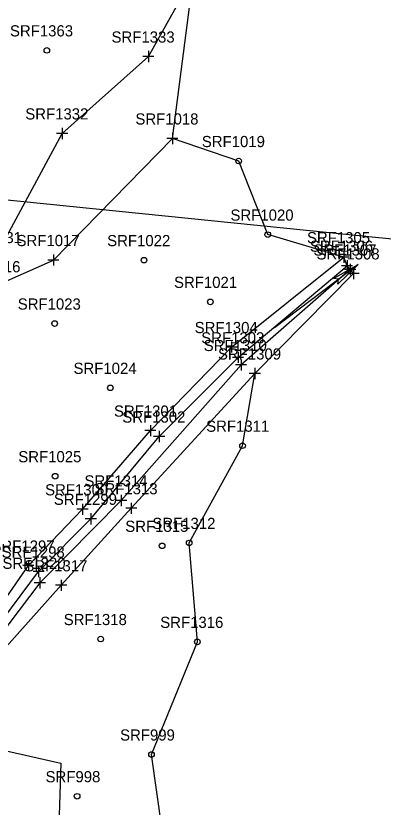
# Model space of a CAD drawing. Extents: x 941041 to 969446, y 397014 to 416764.
# Drawn here: x 952008.6 to 952140.2, y 403997 to 404280.4 of the extents above; entities that cross this region are included whole.
import ezdxf

# ---------------------------------------------------------------- set-up
doc = ezdxf.new("R2010")
doc.units = 0
for name, color, linetype in [('SURVEY - CENTERLINE - Preliminary Text', 7, 'Continuous'), ('SURVEY - DRAINAGE - Area Shapes Text', 7, 'Continuous'), ('SURVEY - DTM - Breaklines', 7, 'Continuous'), ('SURVEY - DTM - Breaklines - Points - Locators', 7, 'Continuous'), ('SURVEY - DTM - Breaklines - Points - Numbers', 7, 'Continuous'), ('SURVEY - DTM - Spot Points - Locators', 7, 'Continuous'), ('SURVEY - DTM - Spot Points - Point Numbers', 7, 'Continuous'), ('SURVEY - DTM GRAPHICS - Boundary Line', 7, 'Continuous'), ('SURVEY - PROPERTY - Property Lines', 7, 'Continuous')]:
    doc.layers.add(name, color=color, linetype=linetype)

msp = doc.modelspace()

# ---------------------------------------------------------------- linework, layer by layer
at = {"layer": 'SURVEY - CENTERLINE - Preliminary Text'}
for p, q in [((951913.33, 404037.86), (952024.7, 404012.72)), ((952024.7, 404012.72), (952019.04, 403831.21))]:
    msp.add_line(p, q, dxfattribs=at)
at = {"layer": 'SURVEY - DRAINAGE - Area Shapes Text'}
msp.add_line((952131.18, 404191.33), (952101.27, 404168.69), dxfattribs=at)
msp.add_lwpolyline([(952131.18, 404191.33), (952123.92, 404184.27), (952124.2, 404186.05), (952122.38, 404186.3)], close=True, dxfattribs=at)
msp.add_lwpolyline([(952131.18, 404191.33), (952123.92, 404184.27), (952124.2, 404186.05), (952122.38, 404186.3), (952131.18, 404191.33)], dxfattribs=at)
at = {"layer": 'SURVEY - DTM - Breaklines'}
for points in [[(951942.68, 404172.35), (951943.08, 404174.78), (951975.7, 404194.4), (952001.26, 404194.01), (952025.19, 404238.31), (952056.08, 404265.84), (952072.19, 404294.74), (952080.11, 404331.03), (952087.04, 404367.44), (952081.05, 404391.72)], [(951944.64, 404008.72), (951946.42, 404046.23), (951948.16, 404089.28), (951953.28, 404130.92), (951954.24, 404160.82), (951971.19, 404175.42), (952000.97, 404183.56), (952022.07, 404192.95), (952064.67, 404236.5)], [(951940.77, 404008.16), (951944.43, 404007.25), (951950.87, 404007.19), (951961.2, 404010.89), (951985.52, 404043.61), (952013.1, 404083.51), (952032.47, 404103.66), (952056.8, 404131.86), (952085.84, 404161.78), (952126.07, 404193.96)], [(952128.36, 404189.55), (952089.26, 404155.36), (952046.39, 404106.85), (952017.19, 404077.34), (951990.79, 404042.54), (951965.63, 404008.74), (951953.95, 404002.9), (951940.25, 404002.85)], [(951940.43, 404006.35), (951950.91, 404005.98), (951961.97, 404009.94), (951987.23, 404041.88), (952016.78, 404081.34), (952035.45, 404100.27), (952059.93, 404129.73), (952088.2, 404158.09), (952127.23, 404190.93)], [(952129.52, 404188.16), (952094.21, 404152.31), (952049.97, 404104.04), (952024.86, 404076.44), (951992.24, 404040.09), (951967.01, 404007.04), (951954.79, 404001.24), (951942.62, 404000.63), (951941.15, 404000.71)]]:
    msp.add_lwpolyline(points, dxfattribs=at)
at = {"layer": 'SURVEY - DTM - Breaklines - Points - Locators'}
for p, q in [((952058.08, 404265.84), (952054.08, 404265.84)), ((952056.08, 404267.84), (952056.08, 404263.84)), ((952025.19, 404240.31), (952025.19, 404236.31)), ((952027.19, 404238.31), (952023.19, 404238.31)), ((952064.67, 404238.5), (952064.67, 404234.5)), ((952066.67, 404236.5), (952062.67, 404236.5)), ((952022.07, 404194.95), (952022.07, 404190.95)), ((952126.07, 404195.96), (952126.07, 404191.96)), ((952024.07, 404192.95), (952020.07, 404192.95)), ((952128.07, 404193.96), (952124.07, 404193.96)), ((952127.23, 404192.93), (952127.23, 404188.93)), ((952128.36, 404191.55), (952128.36, 404187.55)), ((952129.23, 404190.93), (952125.23, 404190.93)), ((952130.36, 404189.55), (952126.36, 404189.55)), ((952129.52, 404190.16), (952129.52, 404186.16)), ((952131.52, 404188.16), (952127.52, 404188.16)), ((952085.84, 404163.78), (952085.84, 404159.78)), ((952087.84, 404161.78), (952083.84, 404161.78)), ((952090.2, 404158.09), (952086.2, 404158.09)), ((952088.2, 404160.09), (952088.2, 404156.09)), ((952091.26, 404155.36), (952087.26, 404155.36)), ((952089.26, 404157.36), (952089.26, 404153.36)), ((952096.21, 404152.31), (952092.21, 404152.31)), ((952094.21, 404154.31), (952094.21, 404150.31)), ((952056.8, 404133.86), (952056.8, 404129.86)), ((952058.8, 404131.86), (952054.8, 404131.86)), ((952061.93, 404129.73), (952057.93, 404129.73)), ((952059.93, 404131.73), (952059.93, 404127.73)), ((952048.39, 404106.85), (952044.39, 404106.85)), ((952046.39, 404108.85), (952046.39, 404104.85)), ((952034.47, 404103.66), (952030.47, 404103.66)), ((952032.47, 404105.66), (952032.47, 404101.66)), ((952051.97, 404104.04), (952047.97, 404104.04)), ((952049.97, 404106.04), (952049.97, 404102.04)), ((952035.45, 404102.27), (952035.45, 404098.27)), ((952037.45, 404100.27), (952033.45, 404100.27)), ((952013.1, 404085.51), (952013.1, 404081.51)), ((952015.1, 404083.51), (952011.1, 404083.51)), ((952018.78, 404081.34), (952014.78, 404081.34)), ((952016.78, 404083.34), (952016.78, 404079.34)), ((952017.19, 404079.34), (952017.19, 404075.34)), ((952024.86, 404078.44), (952024.86, 404074.44)), ((952019.19, 404077.34), (952015.19, 404077.34)), ((952026.86, 404076.44), (952022.86, 404076.44))]:
    msp.add_line(p, q, dxfattribs=at)
at = {"layer": 'SURVEY - DTM - Spot Points - Locators'}
for centre in [(952019.71, 404268.06), (952088.42, 404228.41), (952098.83, 404202.06), (952054.52, 404192.92), (952078.29, 404177.97), (952022.5, 404170.2), (952042.46, 404147.17), (952089.81, 404126.45), (952022.69, 404115.52), (952070.69, 404091.62), (952061, 404090.58), (952039.02, 404057.19), (952073.63, 404056.18), (952057.21, 404015.83), (952030.56, 404000.89)]:
    msp.add_circle(centre, 1, dxfattribs=at)
at = {"layer": 'SURVEY - DTM GRAPHICS - Boundary Line'}
msp.add_lwpolyline([(952064.94, 403961.09), (952057.21, 404015.83), (952073.63, 404056.18), (952070.69, 404091.62), (952089.81, 404126.45), (952094.21, 404152.31), (952129.52, 404188.16), (952128.36, 404189.55), (952127.23, 404190.93), (952126.07, 404193.96), (952098.83, 404202.06), (952088.42, 404228.41), (952064.67, 404236.5), (952072.19, 404294.74)], dxfattribs=at)
at = {"layer": 'SURVEY - PROPERTY - Property Lines'}
msp.add_line((952398.66, 404174.61), (951953.32, 404219.67), dxfattribs=at)

# ---------------------------------------------------------------- texts
at = {"layer": 'SURVEY - DTM - Breaklines - Points - Numbers'}
for s, p in [('SRF1333', (952042.89, 404270.84)), ('SRF1332', (952012, 404243.31)), ('SRF1018', (952051.43, 404241.5)), ('SRF1331', (951988.23, 404199.01)), ('SRF1305', (952112.87, 404198.96)), ('SRF1017', (952008.88, 404197.95)), ('SRF1306', (952113.93, 404195.93)), ('SRF1307', (952115.17, 404194.55)), ('SRF1308', (952116.28, 404193.16)), ('SRF1016', (951987.67, 404188.56)), ('SRF1304', (952072.65, 404166.78)), ('SRF1303', (952075.01, 404163.09)), ('SRF1310', (952075.89, 404160.36)), ('SRF1309', (952081, 404157.31)), ('SRF1301', (952043.76, 404136.86)), ('SRF1302', (952046.74, 404134.73)), ('SRF1314', (952033.2, 404111.85)), ('SRF1300', (952019.1, 404108.66)), ('SRF1313', (952036.78, 404109.04)), ('SRF1299', (952022.24, 404105.27)), ('SRF1297', (951999.91, 404088.51)), ('SRF1298', (952003.54, 404086.34)), ('SRF1320', (952003.83, 404082.34)), ('SRF1317', (952011.67, 404081.44))]:
    msp.add_text(s, height=4, dxfattribs=at).set_placement(p)
at = {"layer": 'SURVEY - DTM - Spot Points - Point Numbers'}
for s, p in [('SRF1363', (952006.52, 404273.06)), ('SRF1019', (952075.22, 404233.41)), ('SRF1020', (952085.47, 404207.06)), ('SRF1022', (952041.33, 404197.92)), ('SRF1021', (952065.26, 404182.97)), ('SRF1023', (952009.3, 404175.2)), ('SRF1024', (952029.27, 404152.17)), ('SRF1311', (952076.77, 404131.45)), ('SRF1025', (952009.5, 404120.52)), ('SRF1315', (952047.81, 404095.58)), ('SRF1312', (952057.5, 404096.62)), ('SRF1318', (952025.78, 404062.19)), ('SRF1316', (952060.33, 404061.18)), ('SRF999', (952045.95, 404020.83)), ('SRF998', (952019.27, 404005.89))]:
    msp.add_text(s, height=4, dxfattribs=at).set_placement(p)

doc.saveas('drawing.dxf')
